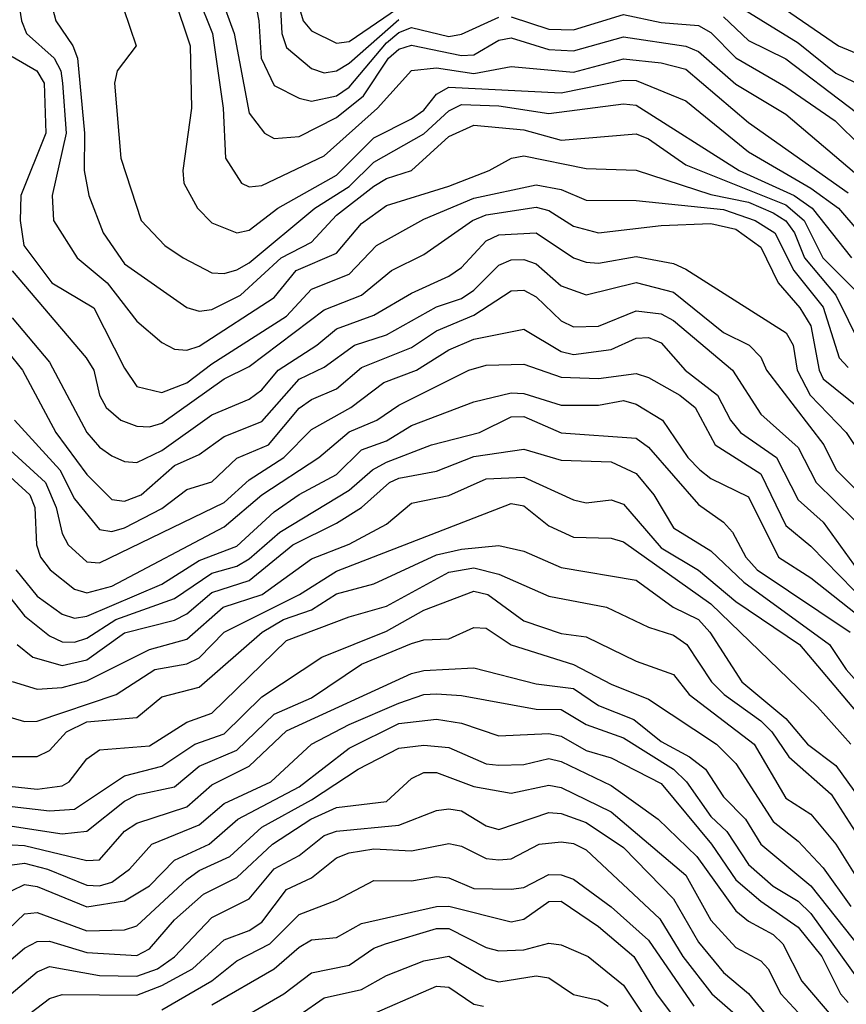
# Model space of a CAD drawing. Header units: metres. Extents: x -51132 to -49532, y -231222 to -229437.
# Tile 625 of 656: x -49786 to -49753, y -230152 to -230112. Entities that reach past the tile are written whole.
import ezdxf

# ---------------------------------------------------------------- set-up
doc = ezdxf.new("R2010")
doc.units = ezdxf.units.M
for name, color, linetype in [('CONTOUR_HALF', 8, 'Continuous'), ('CONTOUR_INDEX', 1, 'Continuous'), ('CONTOUR_INTER', 3, 'Continuous')]:
    doc.layers.add(name, color=color, linetype=linetype)

msp = doc.modelspace()

# ---------------------------------------------------------------- linework, layer by layer
at = {"layer": 'CONTOUR_HALF'}
for points, elevation in [([(-49786.837, -230108.259), (-49786.203, -230112.259), (-49786.009, -230112.759), (-49784.891, -230113.759), (-49784.63, -230114.259), (-49784.56, -230114.759), (-49784.414, -230116.759), (-49784.972, -230119.259), (-49784.924, -230120.259), (-49783.975, -230121.759), (-49782.766, -230122.759), (-49781.58, -230124.297), (-49780.58, -230125.149), (-49780.08, -230125.416), (-49779.58, -230125.457), (-49779.08, -230125.298), (-49776.08, -230123.342), (-49775.197, -230122.259), (-49773.58, -230121.564), (-49772.58, -230120.379), (-49771.58, -230119.659), (-49769.08, -230118.888), (-49767.467, -230118.259), (-49766.565, -230117.759), (-49766.08, -230117.669), (-49763.58, -230118.169), (-49761.58, -230118.241), (-49758.58, -230119.218), (-49757.08, -230119.524), (-49756.08, -230119.955), (-49755.58, -230120.273), (-49755.233, -230120.759), (-49754.834, -230121.759), (-49753.575, -230123.259), (-49752.593, -230125.259)], 40.5), ([(-49777.178, -230109.759), (-49776.7, -230112.259), (-49776.603, -230113.759), (-49776.08, -230114.846), (-49775.08, -230115.355), (-49774.58, -230115.475), (-49773.58, -230115.269), (-49773.08, -230114.915), (-49771.58, -230113.133), (-49771.08, -230112.72), (-49770.58, -230112.522), (-49769.08, -230112.883), (-49768.58, -230112.793), (-49767.08, -230112.111)], 37.5), ([(-49779.151, -230111.259), (-49778.548, -230112.759), (-49778.126, -230115.759), (-49778.025, -230117.759), (-49777.384, -230118.759), (-49777.08, -230118.912), (-49776.58, -230118.851), (-49774.08, -230117.666), (-49771.944, -230115.759), (-49770.58, -230114.243), (-49769.58, -230114.144), (-49768.08, -230114.361), (-49766.58, -230114.091), (-49764.08, -230114.319), (-49762.08, -230113.778), (-49760.58, -230113.936), (-49759.58, -230114.196), (-49757.08, -230116.33), (-49753.08, -230119.145)], 38.5), ([(-49758.08, -230111.285), (-49755.08, -230113.135), (-49753.58, -230114.357), (-49751.08, -230115.555)], 36.5), ([(-49782.116, -230111.759), (-49781.604, -230113.259), (-49782.367, -230114.259), (-49782.478, -230114.759), (-49782.224, -230117.759), (-49781.407, -230120.259), (-49780.455, -230121.259), (-49779.724, -230121.759), (-49778.58, -230122.357), (-49778.08, -230122.386), (-49777.58, -230122.237), (-49777.08, -230121.959), (-49774.448, -230119.759), (-49773.08, -230118.9), (-49772.08, -230117.924), (-49770.08, -230116.781), (-49769.08, -230115.86), (-49768.58, -230115.611), (-49767.08, -230115.663), (-49765.08, -230115.971), (-49762.08, -230115.589), (-49761.58, -230115.643), (-49757.45, -230118.259), (-49755.245, -230119.259), (-49754.53, -230119.759), (-49752.953, -230121.759)], 39.5), ([(-49775.07, -230111.759), (-49774.924, -230112.259), (-49774.58, -230112.654), (-49773.58, -230113.156), (-49773.08, -230113.089), (-49771.145, -230111.759)], 36.5), ([(-49766.58, -230112.102), (-49765.08, -230112.588), (-49764.08, -230112.62), (-49762.08, -230112), (-49760.58, -230112.326), (-49759.08, -230112.448), (-49758.58, -230112.717), (-49757.58, -230113.743), (-49755.58, -230114.899), (-49753.605, -230116.259), (-49752.58, -230117.276)], 37.5), ([(-49786.58, -230122.272), (-49783.618, -230125.759), (-49783.3, -230126.259), (-49783.084, -230127.259), (-49782.807, -230127.759), (-49782.221, -230128.259), (-49781.58, -230128.498), (-49781.08, -230128.532), (-49780.58, -230128.381), (-49778.08, -230126.611), (-49777.08, -230126.117), (-49774.08, -230123.843), (-49772.575, -230123.259), (-49771.376, -230122.259), (-49770.08, -230121.621), (-49768.127, -230120.259), (-49767.58, -230120.038), (-49765.58, -230119.722), (-49765.08, -230119.856), (-49764.08, -230120.491), (-49763.08, -230120.754), (-49760.58, -230120.455), (-49758.58, -230120.381), (-49757.58, -230120.602), (-49756.58, -230121.329), (-49755.881, -230122.759), (-49755.019, -230123.759), (-49754.58, -230124.482), (-49754.246, -230126.259), (-49754.08, -230126.601), (-49752.58, -230127.825)], 41.5), ([(-49787.378, -230124.759), (-49786.164, -230126.259), (-49784.83, -230128.759), (-49783.58, -230130.445), (-49782.58, -230131.442), (-49782.08, -230131.51), (-49781.414, -230131.259), (-49780.08, -230130.085), (-49779.08, -230129.638), (-49778.08, -230128.921), (-49776.58, -230128.316), (-49775.08, -230126.617), (-49774.08, -230126.136), (-49772.864, -230125.259), (-49771.58, -230124.844), (-49769.58, -230123.719), (-49768.58, -230123.387), (-49768.08, -230123.052), (-49767.08, -230122.053), (-49766.58, -230121.842), (-49766.08, -230121.819), (-49765.58, -230122.002), (-49764.58, -230122.878), (-49763.58, -230123.242), (-49761.58, -230122.751), (-49760.08, -230123.136), (-49758.08, -230124.753), (-49757.051, -230125.259), (-49756.58, -230125.736), (-49756.352, -230126.259), (-49754.062, -230129.259), (-49753.563, -230130.259), (-49752.065, -230131.759)], 42.5), ([(-49787.445, -230128.759), (-49785.237, -230130.759), (-49784.819, -230131.759), (-49784.58, -230132.813), (-49784.338, -230133.259), (-49783.58, -230133.941), (-49783.08, -230133.988), (-49778.08, -230131.558), (-49777.08, -230130.657), (-49775.698, -230129.759), (-49774.58, -230128.644), (-49773.013, -230127.759), (-49771.683, -230126.759), (-49770.383, -230126.259), (-49769.08, -230125.448), (-49768.08, -230125.012), (-49766.08, -230124.62), (-49764.58, -230125.508), (-49764.08, -230125.635), (-49762.58, -230125.43), (-49761.58, -230124.983), (-49761.08, -230124.946), (-49760.58, -230125.169), (-49759.607, -230126.259), (-49758.312, -230127.259), (-49757.795, -230128.259), (-49757.39, -230128.759), (-49755.953, -230129.759), (-49755.08, -230131.455), (-49754.08, -230132.357), (-49752.349, -230134.759)], 43.5), ([(-49786.435, -230134.259), (-49785.58, -230135.313), (-49784.58, -230136.042), (-49784.08, -230136.205), (-49783.58, -230136.124), (-49780.58, -230134.834), (-49779.08, -230133.892), (-49777.58, -230133.313), (-49776.08, -230131.941), (-49775.08, -230131.246), (-49773.58, -230130.442), (-49772.58, -230129.459), (-49771.58, -230129.089), (-49770.58, -230128.483), (-49768.08, -230127.53), (-49766.58, -230127.175), (-49766.08, -230127.198), (-49764.58, -230127.665), (-49763.08, -230127.661), (-49762.08, -230127.474), (-49761.58, -230127.621), (-49760.524, -230128.259), (-49759.506, -230129.759), (-49759.031, -230130.259), (-49758.58, -230130.608), (-49757.08, -230131.341), (-49755.868, -230133.759), (-49754.58, -230134.581), (-49752.466, -230136.259)], 44.5), ([(-49786.372, -230137.259), (-49785.746, -230137.759), (-49784.58, -230138.097), (-49783.58, -230137.865), (-49782.08, -230136.785), (-49780.08, -230136.276), (-49779.58, -230136.032), (-49778.58, -230135.168), (-49777.08, -230134.693), (-49775.335, -230133.259), (-49773.58, -230132.394), (-49772.585, -230131.759), (-49771.461, -230130.759), (-49771.08, -230130.584), (-49769.58, -230130.313), (-49768.08, -230129.719), (-49766.08, -230129.424), (-49764.58, -230129.869), (-49762.58, -230129.94), (-49761.58, -230130.403), (-49760.871, -230131.259), (-49760.08, -230132.579), (-49758.58, -230133.498), (-49757.257, -230134.759), (-49753.825, -230137.259), (-49753.16, -230138.259), (-49752.08, -230139.478)], 45.5), ([(-49787.08, -230140.045), (-49786.08, -230140.34), (-49785.58, -230140.326), (-49782.406, -230139.259), (-49780.861, -230138.259), (-49779.58, -230138.035), (-49779.08, -230137.794), (-49778.08, -230136.758), (-49775.071, -230135.259), (-49773.58, -230134.323), (-49766.58, -230131.608), (-49766.08, -230131.701), (-49765.08, -230132.495), (-49764.08, -230132.955), (-49762.58, -230132.995), (-49762.08, -230133.14), (-49758.58, -230135.625), (-49754.304, -230139.759), (-49752.969, -230141.259)], 46.5), ([(-49787.08, -230142.895), (-49785.58, -230143.06), (-49784.58, -230142.916), (-49784.288, -230142.759), (-49783.58, -230141.843), (-49783.08, -230141.484), (-49781.08, -230141.316), (-49779.58, -230140.374), (-49778.58, -230140.004), (-49775.58, -230137.096), (-49773.08, -230136.142), (-49771.58, -230135.718), (-49769.08, -230134.352), (-49768.08, -230134.188), (-49767.08, -230134.435), (-49765.08, -230135.314), (-49762.767, -230135.759), (-49761.08, -230136.56), (-49760.08, -230136.881), (-49759.542, -230137.259), (-49758.556, -230138.759), (-49758.054, -230139.259), (-49756.58, -230140.32), (-49756.134, -230140.759), (-49755.465, -230141.759), (-49753.767, -230143.259), (-49752.08, -230145.879)], 47.5), ([(-49786.58, -230144.536), (-49784.58, -230144.846), (-49783.58, -230144.745), (-49782.08, -230143.532), (-49781.58, -230143.277), (-49780.08, -230142.959), (-49779.08, -230142.137), (-49777.58, -230141.499), (-49776.08, -230140.046), (-49774.58, -230139.401), (-49772.58, -230138.05), (-49770.58, -230137.211), (-49770.08, -230137.068), (-49769.08, -230137.035), (-49768.08, -230136.579), (-49767.58, -230136.596), (-49766.58, -230137.274), (-49764.08, -230138.054), (-49762.58, -230138.845), (-49761.08, -230139.447), (-49758.356, -230141.259), (-49757.58, -230142.029), (-49756.08, -230144.352), (-49755.08, -230145.143), (-49754.08, -230146.204), (-49752.976, -230147.759)], 48.5), ([(-49786.58, -230146.083), (-49786.08, -230146.018), (-49785.161, -230146.259), (-49783.58, -230146.904), (-49783.08, -230146.933), (-49782.58, -230146.788), (-49781.876, -230146.259), (-49780.985, -230145.259), (-49779.08, -230144.484), (-49778.08, -230143.636), (-49776.218, -230142.759), (-49774.581, -230141.259), (-49773.08, -230140.463), (-49771.08, -230139.613), (-49770.08, -230139.267), (-49769.58, -230139.238), (-49768.58, -230139.296), (-49765.58, -230139.85), (-49764.58, -230139.867), (-49763.58, -230140.466), (-49762.08, -230141.005), (-49760.08, -230142.248), (-49759.555, -230142.759), (-49758.58, -230144.152), (-49757.947, -230144.759), (-49757.08, -230146.082), (-49756.08, -230146.95), (-49755.08, -230147.544), (-49754.58, -230148.04), (-49752.58, -230150.839)], 49.5), ([(-49787.08, -230148.998), (-49786.08, -230148.054), (-49785.58, -230147.998), (-49783.58, -230148.736), (-49782.08, -230148.699), (-49781.58, -230148.54), (-49779.58, -230146.676), (-49779.08, -230146.319), (-49777.856, -230145.759), (-49776.58, -230144.573), (-49774.58, -230143.486), (-49772.716, -230142.259), (-49771.08, -230141.413), (-49770.08, -230141.294), (-49769.08, -230141.386), (-49767.58, -230142.035), (-49767.08, -230142.099), (-49766.08, -230142.073), (-49765.08, -230141.824), (-49764.58, -230141.95), (-49762.58, -230142.914), (-49760.699, -230144.259), (-49759.15, -230145.759), (-49757.58, -230147.928), (-49757.08, -230148.354), (-49756.08, -230148.877), (-49755.694, -230149.259), (-49754.934, -230150.759), (-49753.232, -230152.759)], 50.5), ([(-49786.616, -230151.259), (-49785.58, -230150.376), (-49785.08, -230150.162), (-49783.08, -230150.528), (-49781.58, -230150.557), (-49780.756, -230150.259), (-49780.08, -230149.784), (-49778.58, -230148.195), (-49777.08, -230147.45), (-49776.08, -230146.25), (-49775.08, -230145.721), (-49774.08, -230144.91), (-49773.58, -230144.744), (-49771.08, -230144.493), (-49769.58, -230143.912), (-49769.08, -230143.838), (-49768.58, -230143.921), (-49767.58, -230144.524), (-49767.08, -230144.674), (-49765.08, -230143.985), (-49764.58, -230144.028), (-49763.58, -230144.386), (-49762.08, -230145.395), (-49760.08, -230147.452), (-49759.08, -230149.194), (-49758.08, -230150.409), (-49757.08, -230151.254), (-49755.023, -230153.759)], 51.5), ([(-49780.58, -230151.903), (-49778.58, -230150.738), (-49777.58, -230149.937), (-49776.25, -230149.259), (-49775.08, -230148.081), (-49773.58, -230147.506), (-49772.08, -230146.712), (-49770.58, -230146.734), (-49769.58, -230146.551), (-49769.08, -230146.604), (-49768.08, -230147.032), (-49766.58, -230147.069), (-49766.08, -230146.993), (-49765.08, -230146.471), (-49764.58, -230146.491), (-49764.08, -230146.667), (-49762.58, -230147.772), (-49761.08, -230149.114), (-49759.265, -230151.759)], 52.5), ([(-49778.08, -230152.652), (-49775.692, -230151.259), (-49774.58, -230150.414), (-49773.08, -230150.108), (-49772.08, -230149.431), (-49771.615, -230149.259), (-49769.58, -230148.643), (-49769.08, -230148.636), (-49767.58, -230149.408), (-49767.08, -230149.536), (-49766.08, -230149.501), (-49765.08, -230149.234), (-49764.58, -230149.301), (-49763.502, -230149.759), (-49762.08, -230150.91), (-49760.08, -230153.914)], 53.5), ([(-49772.58, -230152.257), (-49769.58, -230150.955), (-49769.08, -230150.991), (-49768.08, -230151.672), (-49767.699, -230151.759)], 54.5)]:
    msp.add_lwpolyline(points, dxfattribs=dict(at, elevation=elevation))
at = {"layer": 'CONTOUR_INDEX'}
for points, elevation in [([(-49785.349, -230110.259), (-49784.831, -230112.259), (-49784.153, -230113.259), (-49783.964, -230113.759), (-49783.684, -230116.759), (-49783.696, -230118.259), (-49783.511, -230119.259), (-49782.936, -230120.759), (-49782.08, -230121.992), (-49779.58, -230123.741), (-49779.08, -230123.9), (-49778.58, -230123.827), (-49777.433, -230123.259), (-49775.8, -230121.759), (-49774.58, -230121.13), (-49773.58, -230120.049), (-49772.08, -230118.883), (-49771.58, -230118.572), (-49770.576, -230118.259), (-49769.08, -230116.899), (-49768.08, -230116.44), (-49766.08, -230116.63), (-49764.58, -230117.034), (-49761.58, -230116.785), (-49761.08, -230116.985), (-49759.58, -230118.027), (-49755.58, -230119.632), (-49754.847, -230120.259), (-49754.092, -230121.759), (-49752.6, -230123.259)], 40), ([(-49787.559, -230134.259), (-49786.08, -230136.103), (-49785.08, -230136.907), (-49784.58, -230137.144), (-49784.08, -230137.166), (-49783.58, -230137.004), (-49782.418, -230136.259), (-49780.08, -230135.411), (-49778.58, -230134.393), (-49777.58, -230134.116), (-49777.08, -230133.828), (-49775.858, -230132.759), (-49773.08, -230131.076), (-49772.139, -230130.259), (-49771.58, -230129.945), (-49769.781, -230129.259), (-49767.849, -230128.759), (-49766.58, -230128.131), (-49766.08, -230128.116), (-49764.58, -230128.777), (-49761.58, -230128.984), (-49761.08, -230129.341), (-49759.08, -230131.646), (-49758.08, -230132.354), (-49757.719, -230132.759), (-49757.182, -230133.759), (-49756.726, -230134.259), (-49753.003, -230136.759)], 45), ([(-49786.58, -230147.119), (-49786.08, -230146.88), (-49785.58, -230146.953), (-49783.58, -230147.772), (-49782.08, -230147.538), (-49781.08, -230146.931), (-49780.08, -230145.9), (-49778.687, -230145.259), (-49777.539, -230144.259), (-49775.08, -230142.961), (-49773.08, -230141.407), (-49771.08, -230140.426), (-49769.58, -230140.255), (-49768.58, -230140.406), (-49767.08, -230140.914), (-49765.08, -230140.82), (-49764.58, -230140.925), (-49763.58, -230141.505), (-49762.58, -230141.795), (-49760.58, -230142.832), (-49758.553, -230145.259), (-49757.58, -230146.688), (-49756.58, -230147.548), (-49755.08, -230148.586), (-49754.137, -230149.759), (-49753.386, -230151.259), (-49753.08, -230151.61)], 50)]:
    msp.add_lwpolyline(points, dxfattribs=dict(at, elevation=elevation))
at = {"layer": 'CONTOUR_INTER'}
for points, elevation in [([(-49775.881, -230110.759), (-49775.767, -230112.759), (-49775.58, -230113.324), (-49774.58, -230114.168), (-49774.08, -230114.341), (-49773.58, -230114.258), (-49773.08, -230113.956), (-49771.08, -230112.197)], 37), ([(-49757.08, -230110.769), (-49753.469, -230113.259), (-49751.046, -230114.259)], 36), ([(-49780.109, -230111.259), (-49779.451, -230113.259), (-49779.391, -230115.759), (-49779.743, -230118.259), (-49779.702, -230118.759), (-49779.154, -230119.759), (-49778.58, -230120.354), (-49777.58, -230120.748), (-49777.08, -230120.652), (-49775.935, -230119.759), (-49773.58, -230118.449), (-49772.08, -230116.951), (-49770.58, -230116.188), (-49770.08, -230115.841), (-49769.58, -230115.197), (-49769.08, -230114.919), (-49764.58, -230115.138), (-49762.08, -230114.635), (-49761.58, -230114.643), (-49759.58, -230115.468), (-49757.08, -230117.513), (-49754.58, -230118.969), (-49753.467, -230119.759), (-49751.754, -230121.759)], 39), ([(-49778.224, -230111.259), (-49777.682, -230112.759), (-49777.08, -230115.963), (-49776.465, -230116.759), (-49776.08, -230116.971), (-49775.08, -230116.886), (-49773.58, -230116.135), (-49772.498, -230115.259), (-49771.501, -230113.759), (-49771.08, -230113.394), (-49770.58, -230113.234), (-49768.58, -230113.645), (-49768.08, -230113.623), (-49767.08, -230113.035), (-49766.58, -230112.94), (-49765.08, -230113.41), (-49764.08, -230113.464), (-49762.08, -230112.9), (-49759.58, -230113.267), (-49759.08, -230113.489), (-49757.58, -230114.796), (-49755.58, -230115.991), (-49751.14, -230119.759)], 38), ([(-49758.08, -230112.102), (-49757.08, -230113.047), (-49755.58, -230113.785), (-49750.58, -230117.574)], 37), ([(-49786.58, -230113.692), (-49785.593, -230114.259), (-49785.289, -230114.759), (-49785.235, -230116.759), (-49786.232, -230119.259), (-49786.261, -230120.259), (-49786.115, -230121.259), (-49784.983, -230122.759), (-49783.31, -230123.759), (-49782.08, -230126.183), (-49781.58, -230126.912), (-49780.58, -230127.151), (-49779.58, -230126.771), (-49778.58, -230126), (-49775.58, -230124.1), (-49774.58, -230123.014), (-49773.08, -230122.418), (-49771.984, -230121.259), (-49770.08, -230120.205), (-49768.08, -230119.371), (-49765.58, -230118.826), (-49764.58, -230119.022), (-49763.58, -230119.445), (-49761.58, -230119.453), (-49758.08, -230119.821), (-49756.802, -230120.259), (-49756.015, -230120.759), (-49755.261, -230122.259), (-49754.08, -230123.728), (-49753.438, -230125.759), (-49753.08, -230126.158)], 41), ([(-49786.58, -230124.166), (-49785.08, -230125.943), (-49783.58, -230128.765), (-49783.08, -230129.351), (-49782.58, -230129.691), (-49782.08, -230129.927), (-49781.58, -230129.963), (-49780.58, -230129.484), (-49778.58, -230128.046), (-49777.08, -230127.426), (-49776.58, -230127.051), (-49775.915, -230126.259), (-49774.365, -230125.259), (-49773.58, -230124.605), (-49772.08, -230124.052), (-49770.58, -230123.173), (-49769.08, -230122.493), (-49768.58, -230122.148), (-49767.58, -230121.077), (-49767.08, -230120.832), (-49765.58, -230120.758), (-49764.08, -230121.754), (-49763.58, -230121.929), (-49763.08, -230121.975), (-49761.58, -230121.706), (-49760.08, -230121.988), (-49759.58, -230122.207), (-49755.57, -230124.759), (-49755.291, -230125.259), (-49755.121, -230126.259), (-49754.602, -230127.259), (-49753.165, -230128.759), (-49750.835, -230132.259)], 42), ([(-49786.481, -230128.259), (-49784.669, -230130.259), (-49784.08, -230131.413), (-49783.08, -230132.652), (-49782.58, -230132.726), (-49782.08, -230132.585), (-49780.58, -230131.809), (-49779.58, -230131.05), (-49778.58, -230130.739), (-49777.58, -230129.792), (-49776.312, -230129.259), (-49775.08, -230127.783), (-49774.58, -230127.435), (-49773.58, -230127.009), (-49772.58, -230126.151), (-49770.58, -230125.354), (-49769.58, -230124.685), (-49768.08, -230124.049), (-49766.58, -230123.075), (-49766.08, -230123.047), (-49765.58, -230123.323), (-49764.58, -230124.286), (-49764.08, -230124.522), (-49763.08, -230124.502), (-49761.58, -230123.884), (-49760.58, -230124.006), (-49760.08, -230124.272), (-49757.714, -230126.259), (-49756.58, -230128.017), (-49755.08, -230129.365), (-49754.357, -230130.759), (-49752.837, -230132.259)], 43), ([(-49786.97, -230130.259), (-49785.872, -230131.259), (-49785.672, -230131.759), (-49785.598, -230133.259), (-49785.449, -230133.759), (-49785.054, -230134.259), (-49784.08, -230135.039), (-49783.58, -230135.189), (-49782.58, -230134.92), (-49778.08, -230132.541), (-49776.58, -230131.26), (-49774.288, -230129.759), (-49773.08, -230128.733), (-49771.963, -230128.259), (-49771.08, -230127.665), (-49768.283, -230126.259), (-49767.58, -230126.055), (-49766.08, -230126.021), (-49764.58, -230126.541), (-49763.08, -230126.589), (-49761.58, -230126.398), (-49761.08, -230126.549), (-49759.829, -230127.259), (-49759.209, -230127.759), (-49758.408, -230129.259), (-49756.58, -230130.41), (-49755.58, -230132.488), (-49754.58, -230133.317), (-49751.712, -230136.259)], 44), ([(-49786.58, -230138.745), (-49785.58, -230139.051), (-49784.58, -230138.98), (-49783.58, -230138.708), (-49781.08, -230137.451), (-49779.58, -230137.037), (-49778.123, -230135.759), (-49776.557, -230135.259), (-49774.58, -230133.828), (-49773.08, -230133.238), (-49771.58, -230132.432), (-49770.58, -230131.594), (-49769.08, -230131.287), (-49767.58, -230130.621), (-49766.08, -230130.55), (-49764.08, -230131.461), (-49763.58, -230131.572), (-49762.58, -230131.456), (-49762.08, -230131.637), (-49760.58, -230133.384), (-49759.08, -230134.279), (-49757.58, -230135.532), (-49755.033, -230137.259), (-49752.58, -230140.168)], 46), ([(-49786.58, -230141.75), (-49785.58, -230141.749), (-49785.08, -230141.512), (-49784.402, -230140.759), (-49783.58, -230140.354), (-49781.58, -230140.178), (-49780.58, -230139.36), (-49779.08, -230138.968), (-49776.559, -230136.759), (-49775.7, -230136.259), (-49774.58, -230135.87), (-49773.58, -230135.222), (-49772.08, -230134.827), (-49769.58, -230133.669), (-49768.58, -230133.433), (-49767.08, -230133.294), (-49766.08, -230133.509), (-49764.58, -230134.164), (-49761.58, -230134.679), (-49760.087, -230135.759), (-49759.08, -230136.259), (-49758.625, -230136.759), (-49757.343, -230138.759), (-49755.58, -230140.223), (-49754.715, -230141.259), (-49753.58, -230142.114), (-49751.58, -230144.868)], 47), ([(-49786.58, -230143.745), (-49785.08, -230143.924), (-49784.08, -230143.854), (-49782.08, -230142.519), (-49780.58, -230142.136), (-49779.265, -230141.259), (-49778.08, -230140.835), (-49776.58, -230139.354), (-49774.174, -230137.759), (-49771.58, -230136.725), (-49770.08, -230135.88), (-49768.08, -230135.125), (-49767.513, -230135.259), (-49766.08, -230136.303), (-49764.58, -230136.815), (-49763.58, -230136.946), (-49761.58, -230137.921), (-49760.08, -230138.454), (-49759.447, -230139.259), (-49756.842, -230141.259), (-49755.58, -230143.423), (-49754.58, -230144.053), (-49753.58, -230145.263), (-49752.58, -230146.871)], 48), ([(-49786.58, -230145.294), (-49786.08, -230145.31), (-49783.58, -230145.914), (-49783.08, -230145.885), (-49782.08, -230144.735), (-49781.58, -230144.413), (-49779.58, -230143.761), (-49778.58, -230142.881), (-49777.08, -230142.129), (-49775.58, -230140.722), (-49770.58, -230138.425), (-49770.08, -230138.295), (-49768.08, -230138.187), (-49765.58, -230138.834), (-49764.08, -230139.018), (-49763.08, -230139.702), (-49761.675, -230140.259), (-49760.58, -230141.141), (-49759.44, -230141.759), (-49758.801, -230142.259), (-49758.08, -230143.358), (-49757.191, -230144.259), (-49756.58, -230145.259), (-49754.58, -230146.934), (-49752.58, -230149.451)], 49), ([(-49787.08, -230150.272), (-49786.08, -230149.43), (-49785.58, -230149.16), (-49785.08, -230149.151), (-49783.58, -230149.603), (-49781.58, -230149.722), (-49781.08, -230149.452), (-49780.08, -230148.298), (-49778.906, -230147.259), (-49777.58, -230146.592), (-49776.152, -230145.259), (-49774.606, -230144.259), (-49773.58, -230143.787), (-49771.58, -230143.552), (-49770.58, -230142.622), (-49770.08, -230142.394), (-49769.58, -230142.394), (-49768.08, -230142.956), (-49766.58, -230143.22), (-49765.08, -230142.89), (-49764.58, -230142.99), (-49762.58, -230143.96), (-49759.58, -230146.505), (-49758.58, -230148.302), (-49757.58, -230149.4), (-49756.58, -230149.935), (-49756.292, -230150.259), (-49755.779, -230151.259), (-49755.08, -230152.004)], 51), ([(-49786.147, -230152.259), (-49785.08, -230151.448), (-49784.58, -230151.29), (-49781.58, -230151.316), (-49780.58, -230150.931), (-49779.355, -230150.259), (-49778.08, -230149.101), (-49777.08, -230148.722), (-49776.58, -230148.382), (-49775.58, -230147.084), (-49774.58, -230146.604), (-49773.58, -230145.813), (-49773.08, -230145.606), (-49772.08, -230145.444), (-49770.58, -230145.524), (-49769.08, -230145.231), (-49768.58, -230145.338), (-49767.58, -230145.838), (-49767.08, -230145.889), (-49766.58, -230145.855), (-49765.466, -230145.259), (-49764.58, -230145.165), (-49764.08, -230145.228), (-49763.58, -230145.482), (-49760.634, -230148.259), (-49759.709, -230149.759), (-49758.549, -230151.259), (-49757.39, -230152.259)], 52), ([(-49778.58, -230151.707), (-49776.08, -230150.255), (-49775.08, -230149.394), (-49774.58, -230149.101), (-49773.58, -230148.999), (-49772.58, -230148.435), (-49769.58, -230147.755), (-49769.08, -230147.745), (-49766.58, -230148.374), (-49766.08, -230148.265), (-49765.08, -230147.562), (-49764.58, -230147.552), (-49763.08, -230148.565), (-49761.675, -230149.759), (-49760.755, -230151.259), (-49759.58, -230152.835)], 53), ([(-49779.08, -230154.891), (-49774.08, -230151.423), (-49772.58, -230151.081), (-49771.58, -230150.53), (-49770.08, -230149.944), (-49769.08, -230149.749), (-49767.58, -230150.649), (-49767.08, -230150.783), (-49765.58, -230150.538), (-49765.08, -230150.625), (-49764.08, -230151.291), (-49763.08, -230151.508), (-49762.693, -230151.759)], 54)]:
    msp.add_lwpolyline(points, dxfattribs=dict(at, elevation=elevation))

doc.saveas('drawing.dxf')
